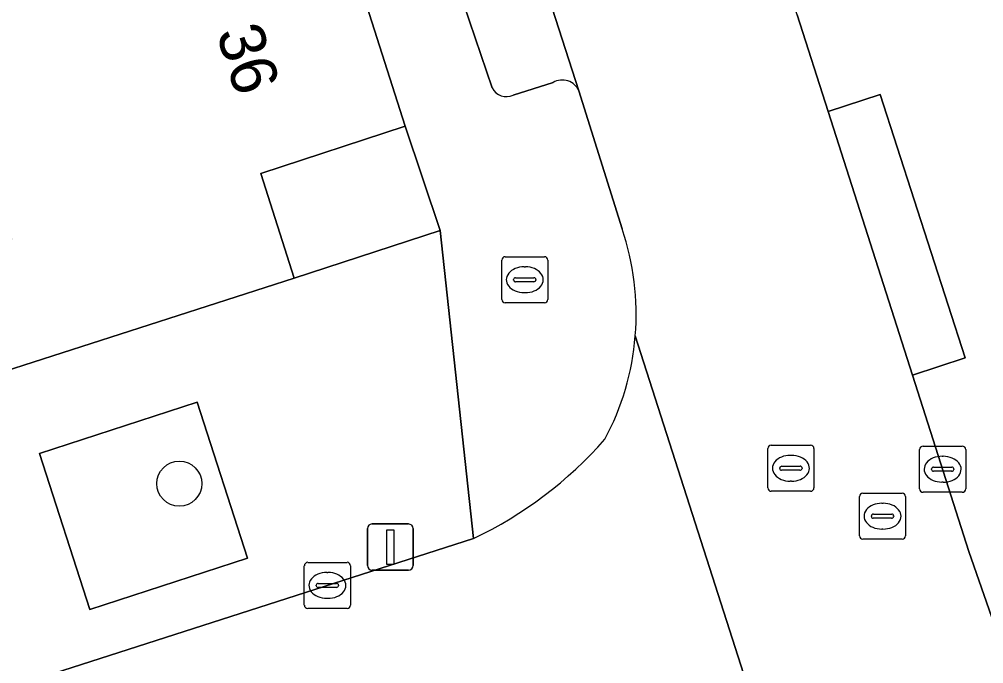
# Model space of a CAD drawing. Extents: x 159716 to 160783, y 383290 to 384031.
# Drawn here: x 160148.19 to 160169.11, y 383580.67 to 383594.63 of the extents above; entities that cross this region are included whole.
import ezdxf

# ---------------------------------------------------------------- set-up
doc = ezdxf.new("R2010")
doc.units = 0
for name, color, linetype in [('IMGEO_Boom', 7, 'Continuous'), ('IMGEO_Brandkraan', 7, 'Continuous'), ('IMGEO_Erf', 7, 'Continuous'), ('IMGEO_Groenvoorziening', 7, 'Continuous'), ('IMGEO_Kolk', 7, 'Continuous'), ('IMGEO_Lichtmast', 7, 'Continuous'), ('IMGEO_Pand', 7, 'Continuous'), ('IMGEO_Pand_nummerreeks', 7, 'Continuous'), ('IMGEO_Parkeervlak_open', 7, 'Continuous'), ('IMGEO_Rijbaan_lokaal_open', 7, 'Continuous'), ('IMGEO_Rioolput', 7, 'Continuous'), ('IMGEO_Voetpad_open', 7, 'Continuous')]:
    doc.layers.add(name, color=color, linetype=linetype)

msp = doc.modelspace()

# ---------------------------------------------------------------- linework, layer by layer
at = {"layer": 'IMGEO_Boom'}
msp.add_circle((160151.658, 383584.568), 0.489, dxfattribs=at)
at = {"layer": 'IMGEO_Brandkraan'}
for p, q in [((160158.654, 383588.562), (160158.654, 383589.414)), ((160158.729, 383589.488), (160159.581, 383589.488)), ((160159.655, 383589.414), (160159.655, 383588.562)), ((160159.142, 383589.268), (160159.167, 383589.268)), ((160158.913, 383588.982), (160158.913, 383588.994)), ((160159.351, 383588.945), (160158.953, 383588.945)), ((160158.956, 383589.031), (160159.354, 383589.031)), ((160159.397, 383588.994), (160159.397, 383588.982)), ((160159.165, 383588.708), (160159.14, 383588.708)), ((160159.581, 383588.488), (160158.729, 383588.488))]:
    msp.add_line(p, q, dxfattribs=at)
for points in [[(160158.654, 383588.562), (160158.654, 383589.414)], [(160158.729, 383589.488), (160159.581, 383589.488)], [(160159.655, 383589.414), (160159.655, 383588.562)], [(160159.581, 383588.488), (160158.729, 383588.488)]]:
    msp.add_lwpolyline(points, dxfattribs=at)
for centre, radius, start, end in [((160158.731, 383589.412), 0.0765, 91.552, 178.448), ((160158.731, 383589.412), 0.0765, 91.552, 178.448), ((160159.579, 383589.412), 0.0765, 1.552, 88.448), ((160159.579, 383589.412), 0.0765, 1.552, 88.448), ((160158.953, 383588.991), 0.0403, 85.8775, 175.7526), ((160158.95, 383588.981), 0.0366, 178.938, 274.7102), ((160159.354, 383588.988), 0.043, 264.8664, 352.4533), ((160159.358, 383588.993), 0.0386, 1.7309, 96.639), ((160158.731, 383588.564), 0.0765, 181.552, 268.448), ((160158.731, 383588.564), 0.0765, 181.552, 268.448), ((160159.579, 383588.564), 0.0765, 271.552, 358.448), ((160159.579, 383588.564), 0.0765, 271.552, 358.448)]:
    msp.add_arc(centre, radius, start, end, dxfattribs=at)
for centre, major_axis, ratio, start_param, end_param in [((160159.141, 383588.988), (-0.387, 0.002), 0.722429, 4.712389, 7.853982), ((160159.166, 383588.988), (-0.39, 0.002), 0.717154, 1.570796, 4.712389)]:
    msp.add_ellipse(centre, major_axis=major_axis, ratio=ratio, start_param=start_param, end_param=end_param, dxfattribs=at)
at = {"layer": 'IMGEO_Erf'}
msp.add_lwpolyline([(160156.559, 383592.314), (160153.426, 383591.293), (160154.151, 383589.022), (160157.321, 383590.056)], close=True, dxfattribs=at)
at = {"layer": 'IMGEO_Groenvoorziening'}
msp.add_lwpolyline([(160152.044, 383586.332), (160148.623, 383585.222), (160149.72, 383581.841), (160153.141, 383582.951)], close=True, dxfattribs=at)
at = {"layer": 'IMGEO_Kolk'}
for p, q in [((160167.796, 383585.381), (160168.648, 383585.381)), ((160167.721, 383584.455), (160167.721, 383585.307)), ((160168.722, 383585.307), (160168.722, 383584.455)), ((160168.209, 383585.161), (160168.234, 383585.161)), ((160167.98, 383584.875), (160167.98, 383584.887)), ((160168.418, 383584.838), (160168.02, 383584.838)), ((160168.023, 383584.924), (160168.421, 383584.924)), ((160168.464, 383584.887), (160168.464, 383584.875)), ((160168.232, 383584.601), (160168.207, 383584.601)), ((160168.648, 383584.381), (160167.796, 383584.381)), ((160154.371, 383581.936), (160154.371, 383582.788)), ((160154.446, 383582.862), (160155.298, 383582.862)), ((160155.372, 383582.788), (160155.372, 383581.936)), ((160154.859, 383582.642), (160154.884, 383582.642)), ((160154.63, 383582.356), (160154.63, 383582.368)), ((160155.068, 383582.319), (160154.67, 383582.319)), ((160154.673, 383582.405), (160155.071, 383582.405)), ((160155.114, 383582.368), (160155.114, 383582.356)), ((160154.882, 383582.082), (160154.857, 383582.082)), ((160155.298, 383581.862), (160154.446, 383581.862))]:
    msp.add_line(p, q, dxfattribs=at)
for points in [[(160167.796, 383585.381), (160168.648, 383585.381)], [(160167.721, 383584.455), (160167.721, 383585.307)], [(160168.722, 383585.307), (160168.722, 383584.455)], [(160168.648, 383584.381), (160167.796, 383584.381)], [(160154.371, 383581.936), (160154.371, 383582.788)], [(160154.446, 383582.862), (160155.298, 383582.862)], [(160155.372, 383582.788), (160155.372, 383581.936)], [(160155.298, 383581.862), (160154.446, 383581.862)]]:
    msp.add_lwpolyline(points, dxfattribs=at)
for centre, radius, start, end in [((160167.798, 383585.305), 0.0765, 91.552, 178.448), ((160167.798, 383585.305), 0.0765, 91.552, 178.448), ((160168.646, 383585.305), 0.0765, 1.552, 88.448), ((160168.646, 383585.305), 0.0765, 1.552, 88.448), ((160168.02, 383584.884), 0.0403, 85.8775, 175.7526), ((160168.017, 383584.874), 0.0366, 178.938, 274.7102), ((160168.421, 383584.881), 0.043, 264.8664, 352.4533), ((160168.425, 383584.886), 0.0386, 1.7309, 96.639), ((160167.798, 383584.457), 0.0765, 181.552, 268.448), ((160167.798, 383584.457), 0.0765, 181.552, 268.448), ((160168.646, 383584.457), 0.0765, 271.552, 358.448), ((160168.646, 383584.457), 0.0765, 271.552, 358.448), ((160154.448, 383582.786), 0.0765, 91.552, 178.448), ((160154.448, 383582.786), 0.0765, 91.552, 178.448), ((160155.296, 383582.786), 0.0765, 1.552, 88.448), ((160155.296, 383582.786), 0.0765, 1.552, 88.448), ((160154.67, 383582.365), 0.0403, 85.8775, 175.7526), ((160154.667, 383582.355), 0.0366, 178.938, 274.7102), ((160155.071, 383582.362), 0.043, 264.8664, 352.4533), ((160155.075, 383582.367), 0.0386, 1.7309, 96.639), ((160154.448, 383581.938), 0.0765, 181.552, 268.448), ((160154.448, 383581.938), 0.0765, 181.552, 268.448), ((160155.296, 383581.938), 0.0765, 271.552, 358.448), ((160155.296, 383581.938), 0.0765, 271.552, 358.448)]:
    msp.add_arc(centre, radius, start, end, dxfattribs=at)
for centre, major_axis, ratio, start_param, end_param in [((160168.208, 383584.881), (-0.387, 0.002), 0.722429, 4.712389, 7.853982), ((160168.233, 383584.881), (-0.39, 0.002), 0.717154, 1.570796, 4.712389), ((160154.858, 383582.362), (-0.387, 0.002), 0.722429, 4.712389, 7.853982), ((160154.883, 383582.362), (-0.39, 0.002), 0.717154, 1.570796, 4.712389)]:
    msp.add_ellipse(centre, major_axis=major_axis, ratio=ratio, start_param=start_param, end_param=end_param, dxfattribs=at)
at = {"layer": 'IMGEO_Lichtmast'}
for p, q in [((160155.74, 383582.794), (160155.74, 383583.594)), ((160155.74, 383583.594), (160155.74, 383582.794)), ((160155.84, 383583.694), (160156.63, 383583.694)), ((160156.63, 383583.694), (160155.84, 383583.694)), ((160156.73, 383583.594), (160156.73, 383582.794)), ((160156.73, 383582.794), (160156.73, 383583.594)), ((160156.63, 383582.694), (160155.84, 383582.694)), ((160155.84, 383582.694), (160156.63, 383582.694))]:
    msp.add_line(p, q, dxfattribs=at)
msp.add_lwpolyline([(160156.16, 383583.569), (160156.31, 383583.569), (160156.31, 383582.819), (160156.16, 383582.819), (160156.16, 383583.569)], dxfattribs=at)
for centre, start, end in [((160155.84, 383583.594), 90, 180), ((160155.84, 383583.594), 90, 180), ((160156.63, 383583.594), 0, 90), ((160156.63, 383583.594), 360, 90), ((160155.84, 383582.794), 180, 270), ((160155.84, 383582.794), 180, 270), ((160156.63, 383582.794), 270, 0), ((160156.63, 383582.794), 270, 0)]:
    msp.add_arc(centre, 0.1, start, end, dxfattribs=at)
at = {"layer": 'IMGEO_Pand'}
msp.add_lwpolyline([(160156.559, 383592.314), (160155.168, 383596.67), (160154.406, 383596.427), (160154.243, 383596.937), (160146.728, 383594.535), (160146.54, 383594.474), (160148.014, 383589.865), (160145.77, 383589.148), (160146.592, 383586.591), (160154.151, 383589.022), (160153.426, 383591.293)], close=True, dxfattribs=at)
at = {"layer": 'IMGEO_Parkeervlak_open'}
for points in [[(160140.081, 383650.261), (160156.603, 383598.576), (160158.444, 383593.145)], [(160160.33, 383593.082), (160152.126, 383618.495), (160151.141, 383621.545), (160148.415, 383629.989)], [(160158.903, 383592.992), (160159.77, 383593.264)]]:
    msp.add_lwpolyline(points, dxfattribs=at)
for centre, radius, start, end in [((160158.755, 383593.314), 0.354, 208.4796, 294.6505), ((160159.969, 383592.925), 0.393, 23.5353, 120.4563)]:
    msp.add_arc(centre, radius, start, end, dxfattribs=at)
at = {"layer": 'IMGEO_Rijbaan_lokaal_open'}
for points in [[(160168.793, 383583.1), (160167.569, 383586.919), (160165.737, 383592.633), (160165.063, 383594.734), (160160.958, 383607.539), (160159.349, 383612.791), (160157.01, 383620.063), (160152.126, 383618.495), (160160.33, 383593.082), (160161.266, 383590.091)], [(160165.063, 383594.734), (160165.737, 383592.633), (160166.864, 383593.004), (160168.713, 383587.296), (160167.569, 383586.919), (160168.793, 383583.1), (160170.882, 383577.106)], [(160164.591, 383578.312), (160161.553, 383587.771)], [(160161.553, 383587.771), (160164.591, 383578.312)], [(160158.044, 383583.381), (160138.368, 383577.062), (160138.094, 383576.975), (160139.248, 383573.628), (160158.609, 383579.85)], [(160166.011, 383575.772), (160169.83, 383563.901), (160169.889, 383563.707), (160172.497, 383555.582), (160172.534, 383555.401), (160178.573, 383536.574), (160183.339, 383538.075), (160179.499, 383550.191), (160174.594, 383565.378), (160170.882, 383577.106), (160168.793, 383583.1)]]:
    msp.add_lwpolyline(points, dxfattribs=at)
for centre, radius, start, end in [((160155.84, 383588.242), 5.732, 355.2861, 18.8181), ((160155.837, 383588.242), 5.735, 331.7652, 355.287), ((160154.285, 383591.321), 8.785, 295.3347, 318.7522)]:
    msp.add_arc(centre, radius, start, end, dxfattribs=at)
at = {"layer": 'IMGEO_Rioolput'}
for p, q in [((160164.503, 383585.402), (160165.355, 383585.402)), ((160164.428, 383584.476), (160164.428, 383585.328)), ((160164.916, 383585.182), (160164.941, 383585.182)), ((160165.429, 383585.328), (160165.429, 383584.476)), ((160164.687, 383584.896), (160164.687, 383584.908)), ((160165.125, 383584.859), (160164.727, 383584.859)), ((160164.73, 383584.945), (160165.128, 383584.945)), ((160165.171, 383584.908), (160165.171, 383584.896)), ((160164.939, 383584.622), (160164.914, 383584.622)), ((160165.355, 383584.402), (160164.503, 383584.402)), ((160166.491, 383584.363), (160167.343, 383584.363)), ((160166.416, 383583.437), (160166.416, 383584.289)), ((160166.904, 383584.143), (160166.929, 383584.143)), ((160167.417, 383584.289), (160167.417, 383583.437)), ((160166.675, 383583.857), (160166.675, 383583.869)), ((160167.113, 383583.82), (160166.715, 383583.82)), ((160166.718, 383583.906), (160167.116, 383583.906)), ((160167.159, 383583.869), (160167.159, 383583.857)), ((160166.927, 383583.583), (160166.902, 383583.583)), ((160167.343, 383583.363), (160166.491, 383583.363))]:
    msp.add_line(p, q, dxfattribs=at)
for points in [[(160164.503, 383585.402), (160165.355, 383585.402)], [(160164.428, 383584.476), (160164.428, 383585.328)], [(160165.429, 383585.328), (160165.429, 383584.476)], [(160165.355, 383584.402), (160164.503, 383584.402)], [(160166.491, 383584.363), (160167.343, 383584.363)], [(160166.416, 383583.437), (160166.416, 383584.289)], [(160167.417, 383584.289), (160167.417, 383583.437)], [(160167.343, 383583.363), (160166.491, 383583.363)]]:
    msp.add_lwpolyline(points, dxfattribs=at)
for centre, radius, start, end in [((160164.505, 383585.326), 0.0765, 91.552, 178.448), ((160164.505, 383585.326), 0.0765, 91.552, 178.448), ((160165.353, 383585.326), 0.0765, 1.552, 88.448), ((160165.353, 383585.326), 0.0765, 1.552, 88.448), ((160164.727, 383584.905), 0.0403, 85.8775, 175.7526), ((160164.724, 383584.895), 0.0366, 178.938, 274.7102), ((160165.128, 383584.902), 0.043, 264.8664, 352.4533), ((160165.132, 383584.907), 0.0386, 1.7309, 96.639), ((160164.505, 383584.478), 0.0765, 181.552, 268.448), ((160164.505, 383584.478), 0.0765, 181.552, 268.448), ((160165.353, 383584.478), 0.0765, 271.552, 358.448), ((160165.353, 383584.478), 0.0765, 271.552, 358.448), ((160166.493, 383584.287), 0.0765, 91.552, 178.448), ((160166.493, 383584.287), 0.0765, 91.552, 178.448), ((160167.341, 383584.287), 0.0765, 1.552, 88.448), ((160167.341, 383584.287), 0.0765, 1.552, 88.448), ((160166.715, 383583.866), 0.0403, 85.8775, 175.7526), ((160166.712, 383583.856), 0.0366, 178.938, 274.7102), ((160167.116, 383583.863), 0.043, 264.8664, 352.4533), ((160167.12, 383583.868), 0.0386, 1.7309, 96.639), ((160166.493, 383583.439), 0.0765, 181.552, 268.448), ((160166.493, 383583.439), 0.0765, 181.552, 268.448), ((160167.341, 383583.439), 0.0765, 271.552, 358.448), ((160167.341, 383583.439), 0.0765, 271.552, 358.448)]:
    msp.add_arc(centre, radius, start, end, dxfattribs=at)
for centre, major_axis, ratio, start_param, end_param in [((160164.915, 383584.902), (-0.387, 0.002), 0.722429, 4.712389, 7.853982), ((160164.94, 383584.902), (-0.39, 0.002), 0.717154, 1.570796, 4.712389), ((160166.903, 383583.863), (-0.387, 0.002), 0.722429, 4.712389, 7.853982), ((160166.928, 383583.863), (-0.39, 0.002), 0.717154, 1.570796, 4.712389)]:
    msp.add_ellipse(centre, major_axis=major_axis, ratio=ratio, start_param=start_param, end_param=end_param, dxfattribs=at)
at = {"layer": 'IMGEO_Voetpad_open'}
for points in [[(160128.426, 383680.973), (160129.915, 383675.538), (160131.65, 383670.104), (160136.361, 383655.511), (160136.509, 383655.053), (160137.393, 383652.245), (160138.096, 383649.97), (160139.479, 383645.604), (160155.168, 383596.67), (160156.559, 383592.314), (160157.321, 383590.056), (160158.044, 383583.381)], [(160158.444, 383593.145), (160156.603, 383598.576), (160140.081, 383650.261)], [(160159.77, 383593.264), (160158.903, 383592.992)], [(160161.266, 383590.091), (160160.33, 383593.082)], [(160138.368, 383577.062), (160158.044, 383583.381), (160157.321, 383590.056), (160154.151, 383589.022), (160146.592, 383586.591), (160139.674, 383584.374), (160138.317, 383583.945), (160136.027, 383583.189), (160137.039, 383580.058), (160132.658, 383578.65), (160118.042, 383573.959), (160113.591, 383572.527), (160111.384, 383571.818), (160106.718, 383570.449)]]:
    msp.add_lwpolyline(points, dxfattribs=at)
for points in [[(160167.569, 383586.919), (160168.713, 383587.296), (160166.864, 383593.004), (160165.737, 383592.633)], [(160148.623, 383585.222), (160152.044, 383586.332), (160153.141, 383582.951), (160149.72, 383581.841)]]:
    msp.add_lwpolyline(points, close=True, dxfattribs=at)
for centre, radius, start, end in [((160158.755, 383593.314), 0.354, 208.4796, 294.6505), ((160159.969, 383592.925), 0.393, 23.5353, 120.4563), ((160155.84, 383588.242), 5.732, 355.2861, 18.8181), ((160155.837, 383588.242), 5.735, 331.7652, 355.287), ((160154.285, 383591.321), 8.785, 295.3347, 318.7522)]:
    msp.add_arc(centre, radius, start, end, dxfattribs=at)

# ---------------------------------------------------------------- texts
at = {"layer": 'IMGEO_Pand_nummerreeks'}
msp.add_text('36', height=1, rotation=287.8417, dxfattribs=at).set_placement((160152.452, 383594.341))

doc.saveas('drawing.dxf')
